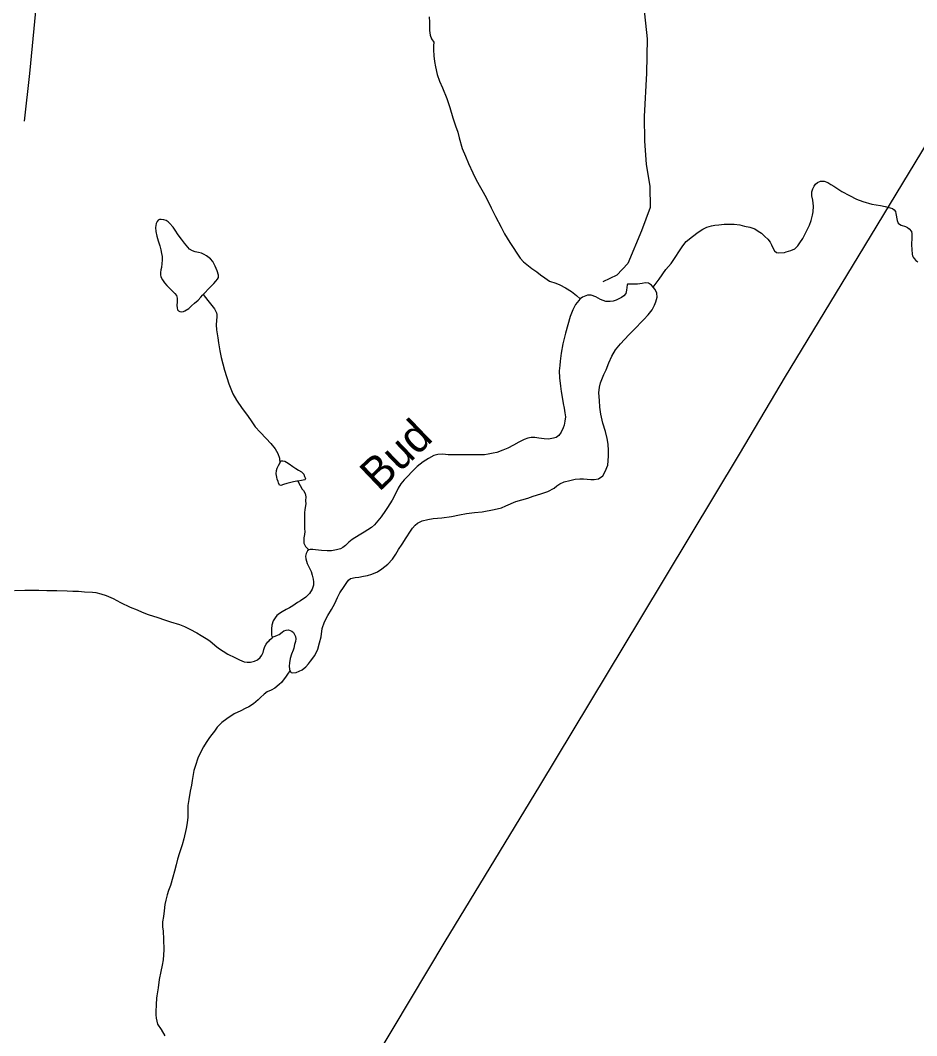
# Model space of a CAD drawing. Extents: x 2126262 to 2293712, y 749403 to 919119.
# Drawn here: x 2260344 to 2264527, y 859625 to 864365 of the extents above; entities that cross this region are included whole.
import ezdxf

# ---------------------------------------------------------------- set-up
doc = ezdxf.new("R2010")
doc.units = 0
for name, color, linetype in [('Exist Hydrographic Creek Single Shore', 7, 'Continuous'), ('Exist Hydrographic Creek Single Shore Label', 7, 'Continuous'), ('Exist Hydrographic Misc Water Feature', 7, 'Continuous'), ('Exist Hydrographic Pond Under 1500 Sq Ft', 7, 'Continuous'), ('Exist Road Non-System Type 51', 7, 'Continuous'), ('Exist Road Secondary Type 51 Attributed', 7, 'Continuous'), ('Exist Utilities Electrical Transmission Line', 7, 'Continuous')]:
    doc.layers.add(name, color=color, linetype=linetype)

msp = doc.modelspace()

# ---------------------------------------------------------------- linework, layer by layer
at = {"layer": 'Exist Hydrographic Creek Single Shore'}
for points in [[(2263296.4, 863119.4), (2263324.4, 863156.6), (2263356.4, 863201.2), (2263381.3, 863229.2), (2263400.3, 863257.7), (2263419.9, 863289.1), (2263434.9, 863312.7), (2263451.7, 863332), (2263480.3, 863355), (2263507, 863375.2), (2263529.3, 863389.5), (2263546.9, 863398.9), (2263569.9, 863405), (2263584.8, 863408), (2263603.5, 863409.9), (2263628.8, 863413.6), (2263651.1, 863413.8), (2263674.8, 863413.3), (2263702.2, 863409.5), (2263723.1, 863404.1), (2263748.9, 863398.7), (2263771.1, 863391), (2263787.6, 863380.8), (2263802.8, 863370.7), (2263818.5, 863356.2), (2263833, 863342.8), (2263843.6, 863329.5), (2263849.2, 863317.2), (2263853.6, 863305.6), (2263864, 863288), (2263872.1, 863281.3), (2263879.9, 863279.5), (2263909.8, 863281.5), (2263917.7, 863283.6), (2263939.5, 863289.7), (2263957.7, 863298.5), (2263971.5, 863312), (2263981.3, 863326.6), (2263995.2, 863347), (2264011.2, 863377.8), (2264026.6, 863408.6), (2264034.3, 863430.5), (2264040, 863454.9), (2264043.7, 863471.3), (2264045.2, 863497.5), (2264041.5, 863524.8), (2264037, 863545.2), (2264037.1, 863564.9), (2264042.9, 863578.9), (2264049.1, 863590.9), (2264055.2, 863599.9), (2264064.5, 863607), (2264078.4, 863613.2), (2264095.5, 863613.9), (2264112.7, 863607.6), (2264127, 863599.1), (2264140.9, 863590), (2264158.7, 863578.1), (2264177.2, 863566.2), (2264214.1, 863546.4), (2264246.6, 863530.4), (2264275.6, 863518.9), (2264317.3, 863506.6), (2264357.5, 863500.2), (2264379.7, 863496.4), (2264403.5, 863490), (2264413.6, 863486.5), (2264421.7, 863480.8), (2264427.8, 863472.5), (2264429.9, 863462.6), (2264436.1, 863430.3), (2264440.7, 863418.1), (2264446.6, 863413), (2264454.3, 863408.6), (2264474.2, 863402.6), (2264483.9, 863397.5), (2264492.3, 863390.8), (2264502.6, 863379.1), (2264504.6, 863367.5), (2264505, 863351.1), (2264502.9, 863317.4), (2264505.6, 863273.1), (2264507.4, 863264.8), (2264511.2, 863259.2), (2264515.7, 863253.2), (2264523.7, 863244.1), (2264531.8, 863237.4)], [(2263296.4, 863119.4), (2263289.3, 863127.8), (2263275.4, 863137.9), (2263259.4, 863139.9), (2263246.2, 863136.2), (2263223.2, 863133.4), (2263211.4, 863133.7), (2263189.4, 863133.1), (2263177.3, 863133.4), (2263175.2, 863130.1), (2263173.6, 863117.1), (2263173.4, 863104.9), (2263169.1, 863090.2), (2263159.7, 863079), (2263148.7, 863071.6), (2263136.1, 863064.7), (2263124.2, 863058.4), (2263111, 863054.4), (2263096.2, 863052.4), (2263076.2, 863051.8), (2263051.1, 863061.5), (2263030, 863073.5), (2263008.2, 863081.1), (2262990.2, 863081.5), (2262968, 863073.1), (2262956.4, 863065.1)], [(2262956.4, 863065.1), (2262954.4, 863062.6), (2262950, 863057.1), (2262934.9, 863038.4), (2262921.9, 863014), (2262909.7, 862981.5), (2262899.4, 862944), (2262887.8, 862904.2), (2262876.2, 862854.3), (2262868.5, 862811.8), (2262862.8, 862774.2), (2262861, 862753.9), (2262858.5, 862728.3), (2262859.5, 862696.5), (2262864, 862657.7), (2262868, 862631.4), (2262872.4, 862606), (2262877.7, 862576.4), (2262882.1, 862554), (2262885, 862532.6), (2262887.2, 862514.5), (2262885.2, 862494.2), (2262881.5, 862474.6), (2262877.6, 862462.3), (2262867.7, 862442.1), (2262856.2, 862426), (2262844.2, 862418), (2262832.3, 862414), (2262808, 862409.6), (2262788, 862411.6), (2262763.5, 862414.8), (2262744.2, 862416.8), (2262728.1, 862417.1), (2262711.6, 862414.2), (2262694.5, 862408.7), (2262670.3, 862396), (2262644.7, 862381.8), (2262618.5, 862367.6), (2262596, 862358.2), (2262566.9, 862347.3), (2262550.8, 862343.7), (2262527.4, 862339.3), (2262509.6, 862337.1), (2262491.2, 862336.8), (2262449.6, 862336.7), (2262405.3, 862335.9), (2262372.8, 862336.6), (2262341, 862337.3), (2262315.2, 862339.5), (2262292.5, 862337.6), (2262273, 862333.1), (2262248.5, 862319.5), (2262223.2, 862304.6), (2262195.6, 862282.2), (2262169.7, 862255.6), (2262153.3, 862238.8), (2262134.6, 862219.5), (2262118.8, 862201.8), (2262106.5, 862181.4), (2262092.8, 862151.5), (2262079.4, 862124.6), (2262057.4, 862090.6), (2262047.6, 862077), (2262028, 862046.9), (2262012.2, 862028.6), (2261996.4, 862009.9), (2261982.3, 861998), (2261948.1, 861974.8), (2261924.5, 861961.5), (2261892.9, 861941.5), (2261876.3, 861928.1), (2261861.2, 861913.6), (2261848.9, 861904), (2261837.6, 861898.4), (2261818.8, 861893.2), (2261795.4, 861888.7), (2261775.4, 861888.2), (2261749.2, 861890.4), (2261721.4, 861893.6), (2261708, 861894.5), (2261696.1, 861894.7), (2261689.9, 861893.2)], [(2261689.9, 861893.2), (2261683.2, 861888.4), (2261677.7, 861875.4), (2261674.5, 861864), (2261675.9, 861850.9), (2261682, 861829.4), (2261692.4, 861810.5), (2261700.9, 861791.3), (2261706.4, 861774.1), (2261710.7, 861756), (2261711.4, 861743.5), (2261711.1, 861728.1), (2261706.1, 861709.2), (2261693.2, 861689.8), (2261675.8, 861672.1), (2261651.5, 861655.6), (2261637.9, 861646.7), (2261615.9, 861632.4), (2261600, 861622.8), (2261584, 861614.3), (2261566.1, 861603.9), (2261552.5, 861596), (2261540.5, 861586.4), (2261532.4, 861576), (2261523.6, 861561.5), (2261516.9, 861541.9), (2261515.6, 861524.6), (2261516.2, 861507.5), (2261515.3, 861494.4), (2261518.1, 861488.4), (2261523.3, 861486.7)], [(2260315.8, 861703), (2260364.1, 861705.3), (2260389.7, 861705.4), (2260430.7, 861704.5), (2260467.7, 861703.8), (2260514.3, 861702.8), (2260561.8, 861701.2), (2260588, 861699.6), (2260615.9, 861700), (2260643.7, 861697.8), (2260679.8, 861696.1), (2260695.8, 861694.1), (2260720, 861688), (2260744.1, 861679.3), (2260776.2, 861665.5), (2260810.6, 861647.4), (2260856.4, 861626.2), (2260888.6, 861612.4), (2260912.7, 861602.7), (2260941, 861591.6), (2260984.7, 861577.6), (2261016.9, 861567.1), (2261044.9, 861557.3), (2261087, 861544.3), (2261109.8, 861535.6), (2261135.1, 861522.6), (2261167.2, 861504.9), (2261187.3, 861493), (2261211.6, 861479.4), (2261227.7, 861468.2), (2261251.9, 861447.4), (2261268, 861433.9), (2261312.1, 861405.8), (2261344.2, 861390.4), (2261366, 861380.1), (2261388.7, 861370.7), (2261402.2, 861368.8), (2261418.2, 861369.1), (2261436.4, 861373.7), (2261450.6, 861379.3), (2261462.6, 861390.5), (2261471.4, 861401.8), (2261477.5, 861413.8), (2261480.8, 861428.5), (2261484.4, 861441.6), (2261490.2, 861452.9), (2261499.2, 861463.6), (2261503.3, 861467.4), (2261509.3, 861473.8), (2261519.3, 861481.8), (2261523.3, 861486.7)]]:
    msp.add_lwpolyline(points, dxfattribs=at)
at = {"layer": 'Exist Hydrographic Misc Water Feature'}
for points in [[(2262251.3, 864381), (2262253.1, 864356.4), (2262252.9, 864332.8), (2262252.9, 864317), (2262256.7, 864295), (2262262.6, 864278.4), (2262273.8, 864262.5), (2262272.1, 864245.4), (2262271.7, 864227.4), (2262274.1, 864198.5), (2262276.2, 864173.2), (2262280.6, 864146.9), (2262289, 864111.3), (2262299.2, 864080.9), (2262313.3, 864049.4), (2262333.9, 863999.8), (2262348.1, 863957.5), (2262362.5, 863909.7), (2262375.2, 863871.7), (2262385.4, 863841.9), (2262391.7, 863815.6), (2262406.1, 863766.1), (2262420.5, 863730.7), (2262434.5, 863696.6), (2262455, 863652.9), (2262471.3, 863620.4), (2262518.2, 863537.4), (2262540.4, 863489.4), (2262560.9, 863449.6), (2262587.5, 863399.8), (2262603.5, 863367.7), (2262627.9, 863327.8), (2262676.6, 863254.6), (2262692.6, 863236.9), (2262714.9, 863218.4), (2262730.7, 863206.6), (2262753.4, 863191.4), (2262771.1, 863177.2), (2262791.5, 863162.1), (2262813.5, 863147.5), (2262843.4, 863138), (2262861.6, 863130.1), (2262887.6, 863116.4), (2262915.8, 863098.8), (2262940, 863080.9), (2262956.4, 863065.1)], [(2263252.9, 862967.8), (2263273.3, 862990.3), (2263292.5, 863013.9), (2263303.1, 863035), (2263310, 863050.3), (2263315.4, 863073.1), (2263314.1, 863090.5), (2263305.7, 863108.7), (2263296.4, 863119.4)], [(2261196.7, 863084.3), (2261219.1, 863057.6), (2261237.3, 863033.6), (2261249.4, 863017.6), (2261258.9, 862999.4), (2261261.4, 862991.1), (2261261.5, 862980.6), (2261259.8, 862963.3), (2261258.1, 862943.6), (2261258.6, 862920), (2261264.7, 862882.2), (2261268.8, 862859.8), (2261274.9, 862821.9), (2261281.5, 862791.6), (2261296, 862731.3), (2261316.6, 862667.9), (2261335, 862621.6), (2261352.4, 862591.7), (2261379.5, 862552.4), (2261403.8, 862520.8), (2261424.1, 862490.8), (2261440.4, 862467.5), (2261462.8, 862441.8), (2261491.7, 862412.3), (2261513.2, 862389.9), (2261533, 862363.9), (2261545.4, 862342.3), (2261552.8, 862320.9), (2261554, 862297.9)], [(2261602.1, 861328.6), (2261604.3, 861324.3), (2261607.8, 861320.9), (2261615, 861318.5), (2261630.7, 861320.4), (2261658.6, 861333), (2261676.2, 861346.7), (2261688.3, 861361.2), (2261698.1, 861373.2), (2261717.7, 861400), (2261731.4, 861429.2), (2261740.6, 861459.2), (2261747, 861486.3), (2261752.8, 861526.2), (2261762.6, 861556.5), (2261778, 861586.3), (2261795.6, 861614.8), (2261811.6, 861642.4), (2261823.4, 861670.7), (2261835.3, 861692.7), (2261854.9, 861722.5), (2261867.1, 861741.3), (2261874.5, 861751), (2261885.2, 861758.9), (2261906.6, 861763.4), (2261922.7, 861765.4), (2261944.5, 861769.9), (2261964.6, 861773.7), (2261983.7, 861779.9), (2262010.8, 861790.8), (2262030.1, 861804.2), (2262058.8, 861825.9), (2262081.3, 861849), (2262096.5, 861872.6), (2262109.1, 861895.3), (2262125, 861919.6), (2262144.7, 861949.4), (2262164.3, 861979.5), (2262174.5, 861994), (2262186.2, 862007.6), (2262197.9, 862018.1), (2262218.8, 862028.2), (2262244.9, 862035.2), (2262269.9, 862038.6), (2262310.3, 862042), (2262355.7, 862049.3), (2262393.2, 862055.7), (2262425.5, 862062.6), (2262463.7, 862066.7), (2262499.2, 862070.9), (2262555.1, 862081.2), (2262589.4, 862089.4), (2262609.3, 862098.2), (2262656.9, 862118.5), (2262712.7, 862134.4), (2262736.5, 862143.1), (2262772.8, 862153.8), (2262806.2, 862165.3), (2262834.4, 862180.4), (2262847.7, 862192.3), (2262861.7, 862201.8), (2262882.2, 862210.6), (2262908.6, 862217.2), (2262933, 862223.3), (2262954.3, 862224.5), (2262972.1, 862225.1), (2262989.1, 862223.1), (2263005.8, 862221.8), (2263021.9, 862221.5), (2263041.9, 862224.3), (2263061.6, 862238), (2263073.5, 862258.1), (2263085.2, 862288.4), (2263089.1, 862329.9), (2263088.6, 862356.2), (2263086.3, 862385.8), (2263081.9, 862412.1), (2263074.1, 862446), (2263061.8, 862484.7), (2263053.1, 862525.9), (2263048.6, 862559.7), (2263045.9, 862590), (2263043.7, 862626.1), (2263045.9, 862651.6), (2263050.9, 862671.9), (2263066.5, 862710.9), (2263077.1, 862733.6), (2263090.6, 862765.5), (2263104.7, 862796.4), (2263121.7, 862827.2), (2263145.2, 862854.6), (2263163.7, 862875.5), (2263185.8, 862898), (2263207.3, 862919.5), (2263223, 862935.6), (2263237.1, 862951.1), (2263252.9, 862967.8)], [(2261639.5, 862214.1), (2261649.5, 862193.5), (2261659, 862176.9), (2261664.8, 862169.3), (2261673, 862155.3), (2261676, 862141.2), (2261675.3, 862121.5), (2261675.6, 862107.7), (2261671.8, 862081.6), (2261670.5, 862065.2), (2261670.2, 862049.4), (2261670.1, 862029.1), (2261670.3, 862008.4), (2261670.6, 861991.4), (2261670.7, 861978.9), (2261669.1, 861965.2), (2261666.8, 861949.5), (2261666.2, 861938), (2261666.9, 861924.9), (2261669.4, 861917.6), (2261674.1, 861909.3), (2261680.6, 861902.6), (2261689.9, 861893.2)], [(2261523.3, 861486.7), (2261533.2, 861489.7), (2261543.2, 861494.5), (2261551.1, 861498.6), (2261565.1, 861508.1), (2261572.8, 861514.5), (2261584.7, 861518.2), (2261594.9, 861519), (2261610.8, 861512.7), (2261619.2, 861507), (2261623.9, 861497.7), (2261627.4, 861488.8), (2261628.8, 861477.9), (2261627.2, 861464.8), (2261623.6, 861451.1), (2261619.7, 861434.8), (2261616.5, 861425), (2261609.6, 861405.5), (2261602.9, 861386), (2261599.6, 861366.3), (2261598.2, 861350.6), (2261599.9, 861336.8), (2261602.1, 861328.6)], [(2261602.1, 861328.6), (2261590.9, 861312.4), (2261581.7, 861298.5), (2261570.9, 861284), (2261563.2, 861274.3), (2261551.5, 861264), (2261531.5, 861248), (2261513.9, 861237.6), (2261495.7, 861229.8), (2261481.7, 861219.6), (2261464, 861203.5), (2261453.9, 861192.9), (2261431.6, 861174.7), (2261410.6, 861161), (2261392.4, 861152.5), (2261372.5, 861142.1), (2261342, 861127.3), (2261306.8, 861104.1), (2261284.4, 861086.5), (2261263, 861065.7), (2261249.5, 861047.2), (2261237.4, 861031.8), (2261226.6, 861016.6), (2261210.7, 860993.9), (2261198.1, 860972.9), (2261184.4, 860946.9), (2261172.8, 860920.9), (2261160.9, 860886.7), (2261153.2, 860862.3), (2261145.7, 860816.5), (2261141.9, 860794.3), (2261136.1, 860766.5), (2261130.4, 860728.3), (2261125.5, 860699.5), (2261124.8, 860666.1), (2261125, 860644.7), (2261122.2, 860619.2), (2261117.7, 860592.4), (2261106.2, 860544.1), (2261098.4, 860515.7), (2261086.8, 860478.2), (2261077, 860449.6), (2261070.9, 860423.5), (2261063.4, 860393.4), (2261055.9, 860365.7), (2261044.6, 860326.6), (2261035.3, 860302.8), (2261029.3, 860283.3), (2261022.8, 860257.2), (2261018.8, 860237.6), (2261015.2, 860207.5), (2261011.4, 860181.3), (2261007.6, 860156.8), (2261007.8, 860132.8), (2261010, 860113.1), (2261012.5, 860075.4), (2261013.1, 860025.5), (2261010.2, 859979.6), (2261006, 859954.1), (2260999.9, 859924.7), (2260992.2, 859887.2), (2260986.5, 859848.9), (2260980.8, 859811.3), (2260978.9, 859800.5), (2260977, 859771), (2260975.6, 859736.6), (2260975.7, 859722.8), (2260978, 859707.1), (2260984.3, 859679), (2261000.5, 859653.4), (2261018.2, 859625.2)]]:
    msp.add_lwpolyline(points, dxfattribs=at)
at = {"layer": 'Exist Hydrographic Pond Under 1500 Sq Ft'}
for points in [[(2261196.7, 863084.3), (2261230.2, 863119.7), (2261246.3, 863135.8), (2261256.1, 863146.4), (2261264.1, 863156.1), (2261268.6, 863164.2), (2261268.8, 863174.7), (2261262, 863195.5), (2261253.6, 863217.6), (2261241.3, 863239.2), (2261230.4, 863251.9), (2261212.6, 863265.4), (2261202.2, 863271.2), (2261189.2, 863277.3), (2261175.2, 863280.9), (2261159.2, 863284.5), (2261146.8, 863288.7), (2261133.5, 863296.5), (2261124.9, 863306.6), (2261110.5, 863323.9), (2261095.5, 863343.9), (2261080.2, 863363.9), (2261066.2, 863385.5), (2261056.3, 863399.8), (2261039.6, 863418.2), (2261033.9, 863423.9), (2261023.5, 863430), (2261012.7, 863433.5), (2261001.6, 863435.4), (2260993.1, 863434.6), (2260987.1, 863431.4), (2260982.1, 863425), (2260977.9, 863416.9), (2260975.4, 863407.1), (2260974.3, 863397.3), (2260975.5, 863378.5), (2260980.3, 863357.1), (2260986.8, 863335.7), (2260994.8, 863311.6), (2261000, 863292.8), (2261002.9, 863277), (2261004.9, 863262.2), (2261005.5, 863245.1), (2261004.2, 863229.4), (2261001.9, 863211.4), (2260999.7, 863199.3), (2260997.8, 863186.9), (2260998.2, 863177), (2261000, 863167.1), (2261006.9, 863153.9), (2261016.5, 863139.9), (2261026.7, 863127.2), (2261036.7, 863118.1), (2261048.6, 863105.4), (2261056.9, 863098), (2261065, 863089.7), (2261072.3, 863079.7), (2261076, 863068.1), (2261075.3, 863050.1), (2261073.3, 863033.7), (2261075.4, 863022.2), (2261077.8, 863014), (2261081.6, 863008), (2261088.1, 863005.6), (2261096.6, 863004.4), (2261104.9, 863005.9), (2261111.8, 863009), (2261129.4, 863020.1), (2261143.1, 863032.3), (2261156.8, 863044.1), (2261173.2, 863058.6), (2261186.6, 863073), (2261193.7, 863081.1), (2261196.7, 863084.3)], [(2261639.5, 862214.1), (2261634.5, 862213.5), (2261618.7, 862210.6), (2261606.2, 862207.6), (2261586.8, 862203), (2261572.6, 862198.4), (2261558.7, 862193.8), (2261552.8, 862194.6), (2261548.8, 862206.1), (2261546.6, 862212.1), (2261542.6, 862222.7), (2261540.5, 862231.9), (2261537.8, 862248.3), (2261539.5, 862263.1), (2261542, 862274.5), (2261547.8, 862287.5), (2261554, 862297.9)], [(2261554, 862297.9), (2261558.1, 862306), (2261561.7, 862308.5), (2261568.3, 862309), (2261578.1, 862307.2), (2261585.9, 862302.1), (2261597.9, 862294.7), (2261616, 862282.8), (2261630.2, 862272.7), (2261642.2, 862264.9), (2261656.1, 862257.4), (2261662.2, 862251.3), (2261666.4, 862245.7), (2261670.4, 862235.7), (2261674.2, 862225.8), (2261673.7, 862221.6), (2261670.7, 862219.3), (2261656.6, 862217), (2261639.5, 862214.1)]]:
    msp.add_lwpolyline(points, dxfattribs=at)
at = {"layer": 'Exist Road Non-System Type 51'}
msp.add_lwpolyline([(2263254.4, 863915.6), (2263256.5, 863800.5), (2263264.9, 863693), (2263281.6, 863589.7), (2263283, 863491.4), (2263242.5, 863382.5), (2263178.4, 863229), (2263128.1, 863174.5), (2263062.6, 863143.8)], dxfattribs=at)
at = {"layer": 'Exist Road Secondary Type 51 Attributed'}
for points in [[(2261978.7, 868548.7), (2262101.4, 868150.4), (2262229.3, 867716.3), (2262346.5, 867339.4), (2262507.8, 866908.2), (2262346.5, 867339.4), (2262229.3, 867716.3), (2262346.5, 867339.4), (2262507.8, 866908.2), (2262747.4, 866398.4), (2262886.9, 866127.6), (2262976.1, 865935), (2263012.2, 865788.3), (2263073.5, 865444.9), (2263229.4, 864548.7), (2263257.2, 864395.1), (2263268.4, 864277.8), (2263265.6, 864118.7), (2263254.4, 863915.6)], [(2260395.1, 868189.9), (2260379.8, 868125.7), (2260378.4, 868023.8), (2260372.8, 867827), (2260366.5, 867559.6), (2260363.1, 867016), (2260353.4, 866956.4), (2260340, 866906.4), (2260196.8, 866473.4), (2260155, 866325.5), (2260143.8, 866197), (2260143.8, 866047.8), (2260174.5, 865866.3), (2260241.4, 865679.3), (2260308.2, 865476.6), (2260355.6, 865270), (2260372.3, 865124.8), (2260383.5, 864974.1), (2260394.5, 864724.6), (2260414, 864407.2), (2260386.1, 864116.8), (2260361, 863893.5)]]:
    msp.add_lwpolyline(points, dxfattribs=at)
at = {"layer": 'Exist Utilities Electrical Transmission Line'}
msp.add_lwpolyline([(2265705, 865661.7), (2265334.8, 865060.5), (2264726.6, 864043.2), (2264252.1, 863261), (2263913.6, 862702.2), (2263698.9, 862340.1), (2263238.3, 861574.3), (2262766, 860792.1), (2262325, 860064.2), (2261758.1, 859117.2), (2261482.6, 858656.8), (2261048.6, 858246.9), (2260563.1, 857792.5), (2260031.9, 857297.8), (2259443.4, 856746.4), (2258912.3, 856249.7), (2258589.6, 855961.5)], dxfattribs=at)

# ---------------------------------------------------------------- texts
at = {"layer": 'Exist Hydrographic Creek Single Shore Label'}
msp.add_text('Bud', height=150, rotation=43.6853, dxfattribs=at).set_placement((2262017.7, 862160.8))

doc.saveas('drawing.dxf')
